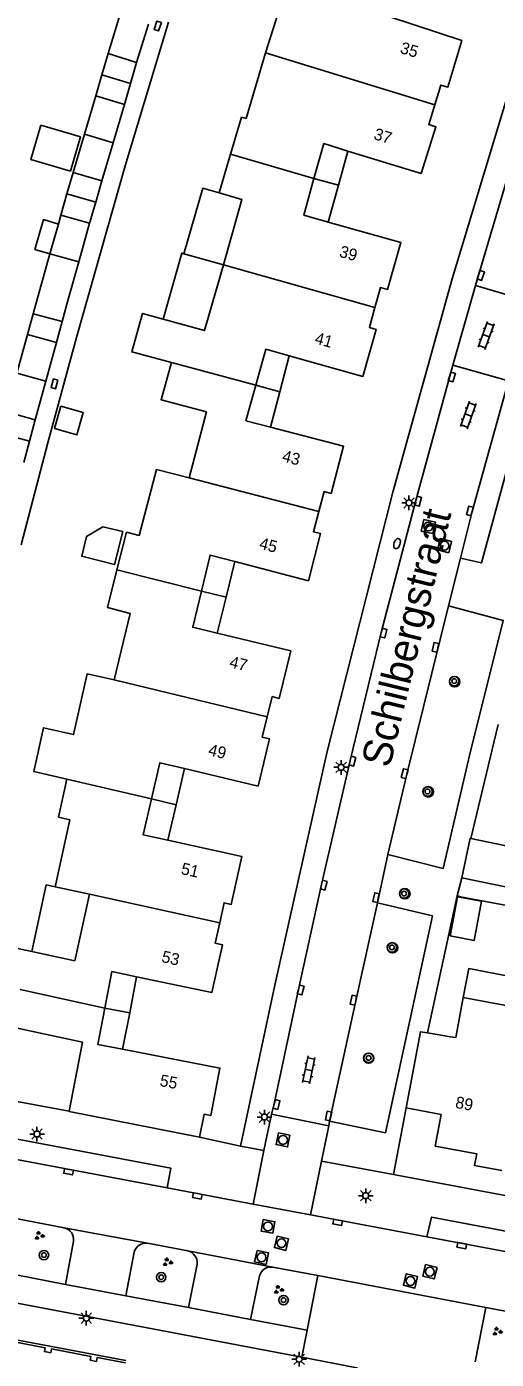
# Model space of a CAD drawing. Extents: x 124000 to 128010, y 398999 to 403000.
# Drawn here: x 126625.2 to 126665, y 399180.7 to 399293.7 of the extents above; entities that cross this region are included whole.
import ezdxf

# ---------------------------------------------------------------- set-up
doc = ezdxf.new("R2010")
doc.units = 0
for name, color, linetype in [('gg-afsc-muur', 7, 'Continuous'), ('gg-anno-huisnummerreeks BGT', 7, 'Continuous'), ('gg-anno-openbare ruimte label', 7, 'Continuous'), ('gg-bbg-bijgebouw', 7, 'Continuous'), ('gg-bbg-gedigitaliseerde bebouwing', 7, 'Continuous'), ('gg-bbg-gedigitaliseerde bijgebouw', 7, 'Continuous'), ('gg-bbg-hoofdgebouw', 7, 'Continuous'), ('gg-bbg-luifel en loopbrug', 7, 'Continuous'), ('gg-bbg-tussenscheiding', 7, 'Continuous'), ('gg-knt-verharding', 7, 'Continuous'), ('gg-knt-verharding nz', 7, 'Continuous'), ('gt-grn-weggrens', 7, 'Continuous'), ('gt-symb-boom', 7, 'Continuous'), ('gt-symb-brandkraan', 7, 'Continuous'), ('gt-symb-groenvak', 7, 'Continuous'), ('gt-symb-klinker verharding', 7, 'Continuous'), ('gt-symb-kolk', 7, 'Continuous'), ('gt-symb-kolk center center', 7, 'Continuous'), ('gt-symb-lichtmast', 7, 'Continuous'), ('gt-symb-rioolschacht', 7, 'Continuous')]:
    doc.layers.add(name, color=color, linetype=linetype)

# ---------------------------------------------------------------- blocks, each defined once
blk = doc.blocks.new('gt0-KOLKCC')
at = {"layer": 'gt-symb-kolk center center'}
blk.add_lwpolyline([(-0.38, 0.2), (0.37, 0.2), (0.37, -0.2), (-0.38, -0.2)], close=True, dxfattribs=at)
blk = doc.blocks.new('gt0-GRVAK')
at = {"layer": 'gt-symb-groenvak'}
for p, q in [((-0.11, 0.19), (-0.23, 0.24)), ((-0.18, 0.15), (0.09, 0.15)), ((-0.09, 0.21), (-0.16, 0.32)), ((-0.05, 0.21), (-0.05, 0.39)), ((0, 0.21), (0.06, 0.32)), ((0.01, 0.19), (0.13, 0.24)), ((0.26, -0.05), (0.2, 0.06)), ((0.3, -0.05), (0.3, 0.13)), ((0.35, -0.05), (0.41, 0.06)), ((-0.25, -0.23), (-0.36, -0.18)), ((-0.32, -0.26), (-0.05, -0.26)), ((-0.23, -0.21), (-0.29, -0.1)), ((-0.18, -0.2), (-0.18, -0.02)), ((-0.14, -0.21), (-0.07, -0.1)), ((-0.12, -0.23), (0, -0.18)), ((0.24, -0.07), (0.12, -0.02)), ((0.17, -0.11), (0.44, -0.11)), ((0.37, -0.07), (0.49, -0.02))]:
    blk.add_line(p, q, dxfattribs=at)
blk = doc.blocks.new('gt0-KOLK')
at = {"layer": 'gt-symb-kolk'}
blk.add_lwpolyline([(0, 0), (0.38, 0), (0.38, 0.4), (-0.38, 0.4), (-0.38, 0), (0, 0)], dxfattribs=at)
blk = doc.blocks.new('gt0-BR')
at = {"layer": 'gt-symb-brandkraan'}
for centre, radius, start, end in [((-0.24, 0), 0.206, 107.5669, 252.4331), ((0.6, -2.66), 3, 106.892, 107.5669), ((0, -0.69), 0.938, 73.108, 106.892), ((-0.6, -2.66), 3, 72.4331, 73.108), ((0.24, 0), 0.206, 287.567, 72.4331), ((0.6, 2.66), 3, 252.4331, 253.108), ((0, 0.69), 0.938, 253.108, 286.8921), ((-0.6, 2.66), 3, 286.8921, 287.567)]:
    blk.add_arc(centre, radius, start, end, dxfattribs=at)
blk = doc.blocks.new('gt0-LMAST')
at = {"layer": 'gt-symb-lichtmast'}
for p, q in [((-0.18, 0.17), (-0.45, 0.44)), ((-0.01, 0.25), (-0.01, 0.62)), ((0.17, 0.17), (0.44, 0.44)), ((-0.26, 0), (-0.63, 0)), ((-0.18, -0.18), (-0.45, -0.45)), ((-0.01, -0.25), (-0.01, -0.63)), ((0.44, -0.45), (0.17, -0.18)), ((0.24, 0), (0.62, 0))]:
    blk.add_line(p, q, dxfattribs=at)
blk.add_circle((-0.01, 0), 0.25, dxfattribs=at)
blk = doc.blocks.new('gt0-RS')
at = {"layer": 'gt-symb-rioolschacht'}
blk.add_lwpolyline([(-0.5, -0.5), (0.5, -0.5), (0.5, 0.5), (-0.5, 0.5)], close=True, dxfattribs=at)
blk.add_circle((0, 0), 0.375, dxfattribs=at)
blk = doc.blocks.new('gt0-KL1')
at = {"layer": 'gt-symb-klinker verharding'}
for p, q in [((-1.15, 0.3), (1.15, 0.3)), ((-1, -0.3), (-1, 0.3)), ((-0.5, 0.3), (-0.5, 0.45)), ((0, -0.3), (0, 0.3)), ((0.5, 0.3), (0.5, 0.45)), ((1, -0.3), (1, 0.3)), ((-1.15, -0.3), (1.15, -0.3)), ((-0.5, -0.45), (-0.5, -0.3)), ((0.5, -0.45), (0.5, -0.3))]:
    blk.add_line(p, q, dxfattribs=at)
blk = doc.blocks.new('gt0-BOOM')
at = {"layer": 'gt-symb-boom'}
for radius in [0.4, 0.2]:
    blk.add_circle((0, 0), radius, dxfattribs=at)

msp = doc.modelspace()

# ---------------------------------------------------------------- linework, layer by layer
at = {"layer": 'gg-afsc-muur'}
for p, q in [((126662.87, 399224.9), (126665.19, 399234.57)), ((126659.19, 399208.4), (126661.72, 399220.02)), ((126661.72, 399220.02), (126662.01, 399219.95)), ((126662.01, 399219.95), (126669.45, 399218.54)), ((126628.81, 399201.76), (126617.94, 399203.8)), ((126633.63, 399180.61), (126622.8, 399182.66))]:
    msp.add_line(p, q, dxfattribs=at)
for points in [[(126627.03, 399258.57), (126629.43, 399267.39), (126633.57, 399281.95), (126637.24, 399294.12)], [(126633.6, 399180.41), (126631.19, 399180.87), (126631.13, 399180.55), (126630.6, 399180.65), (126630.66, 399180.97), (126627.31, 399181.6), (126627.25, 399181.28), (126626.72, 399181.38), (126626.78, 399181.7), (126623.13, 399182.4), (126622.55, 399179.36)]]:
    msp.add_lwpolyline(points, dxfattribs=at)
at = {"layer": 'gg-bbg-bijgebouw'}
for p, q in [((126633.12, 399294.71), (126632.12, 399291.46)), ((126635.55, 399293.96), (126634.54, 399290.71)), ((126632.12, 399291.46), (126634.54, 399290.71)), ((126631.08, 399287.88), (126630.12, 399284.62)), ((126633.52, 399287.16), (126631.08, 399287.88)), ((126633.52, 399287.16), (126632.55, 399283.9)), ((126630.12, 399284.62), (126629.16, 399281.38)), ((126632.55, 399283.9), (126631.59, 399280.66)), ((126629.16, 399281.38), (126631.59, 399280.66)), ((126628.1, 399277.75), (126630.55, 399277.07)), ((126630.55, 399277.07), (126629.63, 399273.8)), ((126626.27, 399271.22), (126627.19, 399274.49)), ((126629.63, 399273.8), (126628.71, 399270.53)), ((126626.27, 399271.22), (126625.77, 399269.39)), ((126628.71, 399270.53), (126628.22, 399268.75)), ((126625.77, 399269.39), (126628.22, 399268.75)), ((126625.29, 399267.63), (126624.39, 399264.35)), ((126625.29, 399267.63), (126627.73, 399266.96)), ((126627.73, 399266.96), (126626.84, 399263.68)), ((126626.84, 399263.68), (126625.94, 399260.4)), ((126623.49, 399261.07), (126625.94, 399260.4)), ((126669.81, 399219.96), (126662.12, 399221.55))]:
    msp.add_line(p, q, dxfattribs=at)
for points in [[(126662.12, 399221.55), (126662.81, 399224.92), (126662.87, 399224.9)], [(126662.87, 399224.9), (126670.51, 399223.32), (126669.81, 399219.96)]]:
    msp.add_lwpolyline(points, dxfattribs=at)
at = {"layer": 'gg-bbg-gedigitaliseerde bebouwing'}
for p, q in [((126640.46, 399261.08), (126639, 399255.47)), ((126627.9, 399226.71), (126628.63, 399229.94)), ((126629.29, 399214.52), (126625.64, 399215.3))]:
    msp.add_line(p, q, dxfattribs=at)
for points in [[(126646.86, 399297.15), (126647.21, 399297.05), (126645.46, 399291.53)], [(126643.43, 399286.08), (126643.82, 399285.97), (126645.46, 399291.53)], [(126639, 399255.47), (126636.22, 399256.19), (126634.76, 399250.6), (126633.67, 399250.88)], [(126632.64, 399238.34), (126630.34, 399238.85), (126629.18, 399233.71), (126626.65, 399234.28), (126625.81, 399230.57), (126628.63, 399229.94)], [(126625.64, 399215.3), (126622.43, 399215.98), (126621.74, 399212.72)]]:
    msp.add_lwpolyline(points, dxfattribs=at)
at = {"layer": 'gg-bbg-gedigitaliseerde bijgebouw'}
msp.add_line((126627.9, 399277.01), (126628.1, 399277.75), dxfattribs=at)
for points in [[(126626.41, 399285.38), (126629.77, 399284.41), (126628.93, 399281.5), (126625.57, 399282.47), (126626.41, 399285.38)], [(126627.19, 399274.49), (126625.91, 399274.86), (126626.64, 399277.38), (126627.9, 399277.01)], [(126628.12, 399261.56), (126630.01, 399261.02), (126629.47, 399259.12), (126627.58, 399259.66), (126628.12, 399261.56)], [(126631.66, 399251.34), (126630.3, 399250.52), (126629.88, 399248.83), (126632.67, 399248.13), (126633.36, 399250.92), (126631.66, 399251.34)], [(126661.12, 399216.63), (126663.17, 399216.25), (126663.79, 399219.58), (126661.74, 399219.96), (126661.12, 399216.63)]]:
    msp.add_lwpolyline(points, dxfattribs=at)
at = {"layer": 'gg-bbg-hoofdgebouw'}
for p, q in [((126643.43, 399286.08), (126642.5, 399282.94)), ((126642.5, 399282.94), (126641.53, 399279.65)), ((126633.67, 399250.88), (126632.87, 399247.67)), ((126627.62, 399220.8), (126630.53, 399220.18)), ((126630.53, 399220.18), (126629.29, 399214.52)), ((126667.07, 399210.5), (126662.23, 399211.41)), ((126659.19, 399208.4), (126661.16, 399208.06)), ((126657.4, 399202.04), (126660.35, 399201.48))]:
    msp.add_line(p, q, dxfattribs=at)
for points in [[(126659.81, 399287.12), (126660.32, 399288.8), (126660.91, 399288.62), (126662.12, 399292.58), (126656.01, 399294.59)], [(126652.45, 399283.2), (126658.65, 399281.3), (126659.91, 399285.26), (126659.3, 399285.45), (126659.81, 399287.12)], [(126649.57, 399280.88), (126650.4, 399283.83), (126652.45, 399283.2)], [(126650.77, 399277.17), (126648.7, 399277.75), (126649.57, 399280.88)], [(126641.53, 399279.65), (126643.47, 399279.1), (126641.89, 399273.54)], [(126654.74, 399269.93), (126655.22, 399271.63), (126655.82, 399271.46), (126656.95, 399275.44), (126650.77, 399277.17)], [(126641.89, 399273.54), (126640.3, 399267.97), (126636.79, 399268.94)], [(126647.47, 399265.83), (126653.73, 399264.08), (126654.86, 399268.07), (126654.27, 399268.23), (126654.74, 399269.93)], [(126636.79, 399268.94), (126635.03, 399269.43), (126634.12, 399266.16), (126637.48, 399265.27)], [(126644.65, 399263.35), (126645.5, 399266.39), (126647.47, 399265.83)], [(126637.48, 399265.27), (126636.61, 399262.1), (126640.46, 399261.08)], [(126645.89, 399259.78), (126643.81, 399260.33), (126644.65, 399263.35)], [(126649.98, 399252.62), (126650.43, 399254.31), (126651.03, 399254.16), (126652.08, 399258.16), (126645.89, 399259.78)], [(126642.85, 399248.39), (126649.1, 399246.75), (126650.14, 399250.75), (126649.53, 399250.91), (126649.98, 399252.62)], [(126640.03, 399245.86), (126640.77, 399248.93), (126642.85, 399248.39)], [(126632.87, 399247.67), (126632.07, 399244.48), (126634, 399243.97), (126632.64, 399238.34)], [(126641.38, 399242.3), (126639.29, 399242.81), (126640.03, 399245.86)], [(126645.61, 399235.22), (126646.03, 399236.93), (126646.63, 399236.78), (126647.6, 399240.8), (126641.38, 399242.3)], [(126638.61, 399230.82), (126644.83, 399229.34), (126645.8, 399233.36), (126645.19, 399233.5), (126645.61, 399235.22)], [(126635.8, 399228.25), (126636.51, 399231.32), (126638.61, 399230.82)], [(126637.19, 399224.74), (126635.09, 399225.21), (126635.8, 399228.25)], [(126627.9, 399226.71), (126628.86, 399226.48), (126627.62, 399220.8)], [(126641.58, 399217.73), (126641.95, 399219.44), (126642.56, 399219.3), (126643.46, 399223.36), (126637.19, 399224.74)], [(126634.54, 399213.16), (126640.9, 399211.82), (126641.82, 399215.87), (126641.21, 399216.01), (126641.58, 399217.73)], [(126631.84, 399210.51), (126632.44, 399213.6), (126634.54, 399213.16)], [(126662.23, 399211.41), (126661.59, 399208.01), (126661.16, 399208.06)], [(126633.35, 399207.02), (126631.24, 399207.43), (126631.84, 399210.51)], [(126628.81, 399201.76), (126629.95, 399207.61), (126622.15, 399209.3)], [(126657.4, 399202.04), (126658.62, 399208.5), (126659.19, 399208.4)], [(126639.86, 399199.55), (126640.25, 399201.51), (126640.82, 399201.4), (126641.6, 399205.42), (126633.35, 399207.02)], [(126628.81, 399201.76), (126628.81, 399201.75), (126639.86, 399199.55)], [(126660.35, 399201.48), (126659.86, 399198.81), (126663.37, 399198.14), (126663.19, 399197.17), (126665.49, 399196.73)]]:
    msp.add_lwpolyline(points, dxfattribs=at)
at = {"layer": 'gg-bbg-luifel en loopbrug'}
for p, q in [((126632.12, 399291.46), (126631.6, 399289.67)), ((126634.54, 399290.71), (126634.03, 399288.93)), ((126631.6, 399289.67), (126631.08, 399287.88)), ((126631.6, 399289.67), (126634.03, 399288.93)), ((126634.03, 399288.93), (126633.52, 399287.16)), ((126651.64, 399280.3), (126652.45, 399283.2)), ((126629.16, 399281.38), (126628.63, 399279.57)), ((126631.59, 399280.66), (126631.07, 399278.86)), ((126649.57, 399280.88), (126651.64, 399280.3)), ((126650.77, 399277.17), (126651.64, 399280.3)), ((126628.63, 399279.57), (126628.1, 399277.75)), ((126628.63, 399279.57), (126631.07, 399278.86)), ((126631.07, 399278.86), (126630.55, 399277.07)), ((126638.55, 399274.49), (126641.89, 399273.54)), ((126625.77, 399269.39), (126625.29, 399267.63)), ((126628.22, 399268.75), (126627.73, 399266.96)), ((126646.68, 399262.79), (126647.47, 399265.83)), ((126644.65, 399263.35), (126646.68, 399262.79)), ((126645.89, 399259.78), (126646.68, 399262.79)), ((126625.94, 399260.4), (126625.46, 399258.59)), ((126623.01, 399259.24), (126625.46, 399258.59)), ((126625.46, 399258.59), (126624.98, 399256.77)), ((126642.12, 399245.36), (126642.85, 399248.39)), ((126640.03, 399245.86), (126642.12, 399245.36)), ((126641.38, 399242.3), (126642.12, 399245.36)), ((126637.89, 399227.76), (126638.61, 399230.82)), ((126635.8, 399228.25), (126637.89, 399227.76)), ((126637.19, 399224.74), (126637.89, 399227.76)), ((126633.95, 399210.1), (126634.54, 399213.16)), ((126631.84, 399210.51), (126633.95, 399210.1)), ((126633.35, 399207.02), (126633.95, 399210.1))]:
    msp.add_line(p, q, dxfattribs=at)
for points in [[(126641.53, 399279.65), (126640.14, 399280.05), (126638.55, 399274.49)], [(126638.55, 399274.49), (126638.38, 399274.54), (126636.79, 399268.94)], [(126627.62, 399220.8), (126626.88, 399220.96), (126625.64, 399215.3)], [(126662.23, 399211.41), (126662.7, 399213.86), (126667.53, 399212.94), (126667.07, 399210.5)]]:
    msp.add_lwpolyline(points, dxfattribs=at)
at = {"layer": 'gg-bbg-tussenscheiding'}
for p, q in [((126645.46, 399291.53), (126659.81, 399287.12)), ((126630.12, 399284.62), (126632.55, 399283.9)), ((126642.5, 399282.94), (126649.57, 399280.88)), ((126627.19, 399274.49), (126627.9, 399277.01)), ((126627.19, 399274.49), (126629.63, 399273.8)), ((126641.89, 399273.54), (126654.74, 399269.93)), ((126624.39, 399264.35), (126626.84, 399263.68)), ((126637.48, 399265.27), (126644.65, 399263.35)), ((126639, 399255.47), (126649.98, 399252.62)), ((126632.87, 399247.67), (126640.03, 399245.86)), ((126634.6, 399237.86), (126632.64, 399238.34)), ((126634.6, 399237.86), (126645.61, 399235.22)), ((126628.63, 399229.94), (126635.8, 399228.25)), ((126630.53, 399220.18), (126641.58, 399217.73)), ((126624.65, 399212.09), (126631.84, 399210.51))]:
    msp.add_line(p, q, dxfattribs=at)
at = {"layer": 'gg-knt-verharding'}
for p, q in [((126663.27, 399271.79), (126661.36, 399265.05)), ((126668.01, 399270.41), (126663.27, 399271.79)), ((126661.36, 399265.05), (126666.07, 399263.7)), ((126624.75, 399249.81), (126627.03, 399258.57)), ((126662, 399248.68), (126660.97, 399244.62)), ((126655.85, 399223.53), (126654.97, 399219.44)), ((126661.72, 399220.02), (126662.12, 399221.55)), ((126650.82, 399200.53), (126645.98, 399201.52)), ((126657.4, 399202.04), (126656.33, 399196.4)), ((126650.9, 399200.92), (126650.82, 399200.53)), ((126655.64, 399199.93), (126650.9, 399200.92)), ((126643.35, 399198.79), (126639.86, 399199.55)), ((126656.33, 399196.4), (126656.61, 399196.35)), ((126732.51, 399182.05), (126656.61, 399196.35)), ((126644.41, 399193.89), (126637.14, 399195.27)), ((126649.28, 399192.97), (126644.41, 399193.89)), ((126628.38, 399191.88), (126623.55, 399192.8)), ((126659.13, 399191.11), (126649.28, 399192.97)), ((126629.19, 399190.74), (126628.51, 399187.08)), ((126634.34, 399189.8), (126633.62, 399186.12)), ((126638.87, 399189.92), (126635.46, 399190.56)), ((126638.94, 399185.11), (126639.68, 399188.8)), ((126649.9, 399187.82), (126646.09, 399188.54)), ((126644.96, 399187.81), (126644.19, 399184.11)), ((126649, 399183.19), (126649.9, 399187.82)), ((126664.14, 399185.13), (126649.9, 399187.82)), ((126633.62, 399186.12), (126638.94, 399185.11)), ((126663.23, 399180.51), (126664.14, 399185.13)), ((126664.14, 399185.13), (126667.99, 399184.38)), ((126644.19, 399184.11), (126649, 399183.19))]:
    msp.add_line(p, q, dxfattribs=at)
for points in [[(126699.44, 399343.55), (126693.68, 399346.32), (126684.89, 399342.82), (126676.83, 399320.73), (126666.92, 399290.96), (126661.29, 399272.37), (126656.26, 399254.26), (126650.7, 399232.26), (126646.26, 399212.45), (126643.35, 399198.79)], [(126683.84, 399334.13), (126683.34, 399332.83), (126679.69, 399322.71), (126676.13, 399312.48), (126672.83, 399302.75), (126669.23, 399291.54), (126666.04, 399281.16), (126663.27, 399271.79)], [(126672.85, 399286.49), (126674.57, 399285.85), (126668.24, 399264.67), (126663.77, 399248.26), (126662, 399248.68)], [(126645.98, 399201.52), (126646.21, 399202.38), (126648.25, 399212.09), (126650.21, 399220.99), (126652.64, 399231.5), (126655.28, 399242.37), (126658.21, 399253.55), (126661.36, 399265.05)], [(126660.97, 399244.62), (126665.62, 399243.39), (126662.75, 399231.93), (126660.54, 399222.36), (126655.85, 399223.53)], [(126654.97, 399219.44), (126659.62, 399218.34), (126655.64, 399199.93)], [(126637.14, 399195.27), (126637.45, 399196.93), (126619.91, 399200.25), (126619.59, 399198.57)], [(126628.51, 399187.08), (126622.72, 399188.19), (126623.55, 399192.8)], [(126659.13, 399191.11), (126659.55, 399192.78), (126731.93, 399179.11), (126734.23, 399178.7), (126733.94, 399177.02)], [(126622.8, 399182.66), (126623.35, 399185.69), (126648.55, 399180.9)], [(126648.55, 399180.9), (126653.22, 399180.01), (126652.78, 399177.58)]]:
    msp.add_lwpolyline(points, dxfattribs=at)
for centre, radius, start, end in [((126661.5, 399238.19), 0.444, 360, 180), ((126661.5, 399238.19), 0.444, 180, 0), ((126659.27, 399228.85), 0.441, 0, 180), ((126659.27, 399228.85), 0.441, 180, 0), ((126657.28, 399220.21), 0.44, 0, 180), ((126657.28, 399220.21), 0.44, 180, 0), ((126656.24, 399215.62), 0.437, 0, 180), ((126656.24, 399215.62), 0.437, 180, 0), ((126654.21, 399206.26), 0.434, 0, 180), ((126654.21, 399206.26), 0.434, 180, 0), ((126628.17, 399190.88), 1.02, 352.0916, 78.4223), ((126635.3, 399189.59), 0.986, 80.4985, 167.6765), ((126638.63, 399188.9), 1.05, 354.6985, 76.599), ((126645.94, 399187.53), 1.02, 81.6576, 164.2118)]:
    msp.add_arc(centre, radius, start, end, dxfattribs=at)
at = {"layer": 'gg-knt-verharding nz'}
for p, q in [((126619.59, 399198.57), (126637.14, 399195.27)), ((126628.38, 399191.88), (126635.46, 399190.56)), ((126675.07, 399188.13), (126659.13, 399191.11)), ((126638.87, 399189.92), (126646.09, 399188.54)), ((126633.62, 399186.12), (126628.51, 399187.08)), ((126644.19, 399184.11), (126638.94, 399185.11))]:
    msp.add_line(p, q, dxfattribs=at)
for points in [[(126666.07, 399263.7), (126662.98, 399252.62), (126662, 399248.68)], [(126660.97, 399244.62), (126657.46, 399230.35), (126655.85, 399223.53)], [(126654.97, 399219.44), (126653.11, 399211.14), (126650.9, 399200.92)]]:
    msp.add_lwpolyline(points, dxfattribs=at)
at = {"layer": 'gt-grn-weggrens'}
for p, q in [((126645.98, 399201.52), (126645.33, 399198.43)), ((126650.82, 399200.53), (126650.21, 399197.53)), ((126645.33, 399198.43), (126643.35, 399198.79)), ((126645.33, 399198.43), (126644.41, 399193.89)), ((126650.21, 399197.53), (126649.28, 399192.97)), ((126650.21, 399197.53), (126656.33, 399196.4)), ((126649, 399183.19), (126648.55, 399180.9))]:
    msp.add_line(p, q, dxfattribs=at)

# ---------------------------------------------------------------- block references
at = {"layer": 'gt-symb-boom'}
for p in [(126661.47, 399238.24), (126659.2, 399228.88), (126657.22, 399220.22), (126656.18, 399215.66), (126654.21, 399206.29), (126626.68, 399189.56), (126636.62, 399187.68), (126647, 399185.74)]:
    msp.add_blockref('gt0-BOOM', p, dxfattribs=at)
at = {"layer": 'gt-symb-brandkraan', "rotation": -108.48932632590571}
msp.add_blockref('gt0-BR', (126656.62, 399249.9), dxfattribs=at)
at = {"layer": 'gt-symb-groenvak'}
for p in [(126626.27, 399191.21), (126637.14, 399188.96), (126646.56, 399186.63), (126665.1, 399183.08)]:
    msp.add_blockref('gt0-GRVAK', p, dxfattribs=at)
at = {"layer": 'gt-symb-klinker verharding'}
for p, rotation in [((126664.17, 399267.55), -109.81181188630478), ((126662.66, 399260.81), -109.8118118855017), ((126649.13, 399205.26), 78.11724113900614)]:
    msp.add_blockref('gt0-KL1', p, dxfattribs=dict(at, rotation=rotation))
at = {"layer": 'gt-symb-kolk'}
for p, rotation in [((126663.53, 399272.71), -108.30806815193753), ((126661.07, 399264.09), -106.67729393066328), ((126658.21, 399253.55), -105.31545119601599), ((126662.98, 399252.62), 74.44827510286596), ((126655.28, 399242.37), -105.00891367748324), ((126660.07, 399241.06), 75.88039706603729), ((126652.64, 399231.5), -104.59195620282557), ((126657.46, 399230.35), 76.17220496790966), ((126650.21, 399220.99), -104.18918015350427), ((126655.03, 399219.84), 77.58922528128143), ((126648.25, 399212.09), -103.88341803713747), ((126653.11, 399211.14), 77.35314650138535), ((126646.21, 399202.38), -103.59156043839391), ((126651.01, 399201.31), 77.64517308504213), ((126628.8, 399196.83), 169.34163849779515), ((126639.72, 399194.78), 169.28535610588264), ((126651.62, 399192.53), 169.2183832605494), ((126662.14, 399190.56), 169.10581701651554)]:
    msp.add_blockref('gt0-KOLK', p, dxfattribs=dict(at, rotation=rotation))
at = {"layer": 'gt-symb-kolk center center'}
for p, rotation in [((126636.32, 399293.8), -108.90606099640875), ((126627.57, 399263.45), -105.48118592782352)]:
    msp.add_blockref('gt0-KOLKCC', p, dxfattribs=dict(at, rotation=rotation))
at = {"layer": 'gt-symb-lichtmast'}
for p in [(126657.64, 399253.36), (126651.88, 399230.93), (126645.38, 399201.27), (126626.1, 399199.83), (126653.97, 399194.6), (126630.28, 399184.22), (126648.32, 399180.73)]:
    msp.add_blockref('gt0-LMAST', p, dxfattribs=at)
at = {"layer": 'gt-symb-rioolschacht'}
for p, rotation in [((126659.27, 399251.35), -12.41077471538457), ((126660.64, 399249.73), 76.29711003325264), ((126646.95, 399199.33), 168.75747429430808), ((126645.68, 399191.99), -100.0179344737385), ((126646.82, 399190.57), -103.88341803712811), ((126645.13, 399189.37), -101.88275886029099), ((126659.4, 399188.15), 165.81081984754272), ((126657.76, 399187.37), 166.46414363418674)]:
    msp.add_blockref('gt0-RS', p, dxfattribs=dict(at, rotation=rotation))

# ---------------------------------------------------------------- texts
at = {"layer": 'gg-anno-huisnummerreeks BGT'}
for s, rotation, p in [('35', 343.1, (126656.81, 399291.53)), ('37', 342.4, (126654.57, 399284.23)), ('39', 344.2, (126651.65, 399274.25)), ('41', 344.2, (126649.57, 399266.9)), ('43', 345.3, (126646.81, 399256.9)), ('45', 345.4, (126644.87, 399249.49)), ('47', 346.4, (126642.35, 399239.42)), ('49', 346.4, (126640.55, 399231.97)), ('51', 347.4, (126638.24, 399221.89)), ('53', 347.3, (126636.59, 399214.43)), ('55', 349, (126636.44, 399203.92)), ('89', 349.3, (126661.5, 399202.06))]:
    msp.add_text(s, height=1, rotation=rotation, dxfattribs=at).set_placement(p)
at = {"layer": 'gg-anno-openbare ruimte label'}
msp.add_text('Schilbergstraat', height=2.5, rotation=76.4, dxfattribs=at).set_placement((126655.99, 399230.8))

doc.saveas('drawing.dxf')
